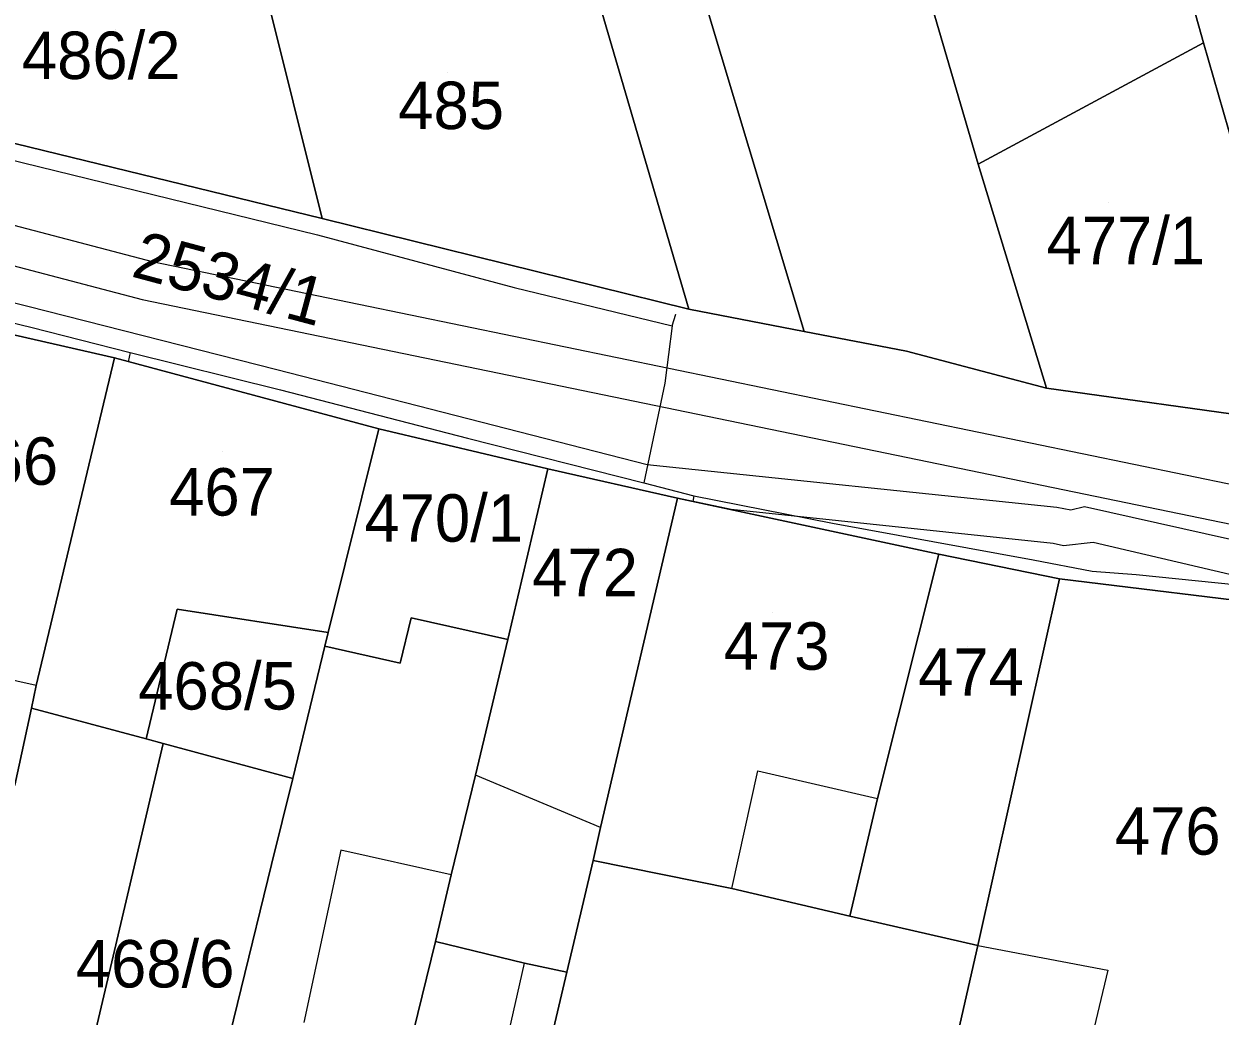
# Model space of a CAD drawing. Extents: x -263423 to -261326, y -1240067 to -1237864.
# Drawn here: x -262928.5 to -262878.1, y -1239792.2 to -1239750.4 of the extents above; entities that cross this region are included whole.
import ezdxf

# ---------------------------------------------------------------- set-up
doc = ezdxf.new("R2010")
doc.units = 0
for name, color, linetype in [('body_kn', 7, 'Continuous'), ('kladpar_druhypozemkov', 7, 'Continuous'), ('kladpar_hranice', 7, 'Continuous'), ('kladpar_parcelnecisla', 7, 'Continuous'), ('kladpar_plochy', 7, 'Continuous'), ('tarchy_linie', 7, 'Continuous'), ('zappar_hrandruhpozemk', 7, 'Continuous')]:
    doc.layers.add(name, color=color, linetype=linetype)

msp = doc.modelspace()

# ---------------------------------------------------------------- linework, layer by layer
at = {"layer": 'body_kn'}
for p, q in [((-262878.76, -1239751.18), (-262878.76, -1239751.18)), ((-262878.76, -1239751.18), (-262878.76, -1239751.18)), ((-262888.27, -1239756.29), (-262888.27, -1239756.29)), ((-262915.95, -1239758.58), (-262915.95, -1239758.58)), ((-262915.95, -1239758.58), (-262915.95, -1239758.58)), ((-262916.14, -1239759.27), (-262916.14, -1239759.27)), ((-262923.12, -1239760.4), (-262923.12, -1239760.4)), ((-262907.84, -1239761.49), (-262907.84, -1239761.49)), ((-262923.54, -1239762), (-262923.54, -1239762)), ((-262928.37, -1239762.28), (-262928.37, -1239762.28)), ((-262900.47, -1239762.41), (-262900.47, -1239762.41)), ((-262901.02, -1239762.61), (-262901.02, -1239762.61)), ((-262928.24, -1239763.16), (-262928.24, -1239763.16)), ((-262901.18, -1239763.11), (-262901.18, -1239763.11)), ((-262901.18, -1239763.11), (-262901.18, -1239763.11)), ((-262895.61, -1239763.35), (-262895.61, -1239763.35)), ((-262924.71, -1239764.46), (-262924.71, -1239764.46)), ((-262924.05, -1239764.23), (-262924.05, -1239764.23)), ((-262924.05, -1239764.23), (-262924.05, -1239764.23)), ((-262891.3, -1239764.18), (-262891.3, -1239764.18)), ((-262924.13, -1239764.62), (-262924.13, -1239764.62)), ((-262917.86, -1239764.95), (-262917.86, -1239764.95)), ((-262901.49, -1239765.52), (-262901.49, -1239765.52)), ((-262917.71, -1239765.81), (-262917.71, -1239765.81)), ((-262885.38, -1239765.74), (-262885.38, -1239765.74)), ((-262913.56, -1239767.45), (-262913.56, -1239767.45)), ((-262913.56, -1239767.45), (-262913.56, -1239767.45)), ((-262909.82, -1239767.85), (-262909.82, -1239767.85)), ((-262902.23, -1239768.95), (-262902.23, -1239768.95)), ((-262906.43, -1239769.14), (-262906.43, -1239769.14)), ((-262906.43, -1239769.14), (-262906.43, -1239769.14)), ((-262902.37, -1239769.73), (-262902.37, -1239769.73)), ((-262900.95, -1239770.38), (-262900.95, -1239770.38)), ((-262900.31, -1239770.52), (-262900.31, -1239770.52)), ((-262900.27, -1239770.28), (-262900.27, -1239770.28)), ((-262900.27, -1239770.28), (-262900.27, -1239770.28)), ((-262898.69, -1239770.86), (-262898.69, -1239770.86)), ((-262884.95, -1239770.75), (-262884.95, -1239770.75)), ((-262884.36, -1239770.87), (-262884.36, -1239770.87)), ((-262883.78, -1239770.73), (-262883.78, -1239770.73)), ((-262894.42, -1239771.43), (-262894.42, -1239771.43)), ((-262885.11, -1239772.29), (-262885.11, -1239772.29)), ((-262884.67, -1239772.39), (-262884.67, -1239772.39)), ((-262883.42, -1239772.24), (-262883.42, -1239772.24)), ((-262889.93, -1239772.73), (-262889.93, -1239772.73)), ((-262889.93, -1239772.73), (-262889.93, -1239772.73)), ((-262885.95, -1239772.97), (-262885.95, -1239772.97)), ((-262883.46, -1239773.46), (-262883.46, -1239773.46)), ((-262881.61, -1239773.59), (-262881.61, -1239773.59)), ((-262884.84, -1239773.77), (-262884.84, -1239773.77)), ((-262884.84, -1239773.77), (-262884.84, -1239773.77)), ((-262922.07, -1239775.06), (-262922.07, -1239775.06)), ((-262912.19, -1239775.42), (-262912.19, -1239775.42)), ((-262915.7, -1239776.04), (-262915.7, -1239776.04)), ((-262915.83, -1239776.62), (-262915.83, -1239776.62)), ((-262915.83, -1239776.62), (-262915.83, -1239776.62)), ((-262908.12, -1239776.33), (-262908.12, -1239776.33)), ((-262908.12, -1239776.33), (-262908.12, -1239776.33)), ((-262912.65, -1239777.33), (-262912.65, -1239777.33)), ((-262928.02, -1239778.28), (-262928.02, -1239778.28)), ((-262928.02, -1239778.28), (-262928.02, -1239778.28)), ((-262928.21, -1239779.23), (-262928.21, -1239779.23)), ((-262923.37, -1239780.53), (-262923.37, -1239780.53)), ((-262922.66, -1239780.72), (-262922.66, -1239780.72)), ((-262917.19, -1239782.19), (-262917.19, -1239782.19)), ((-262909.48, -1239782.06), (-262909.48, -1239782.06)), ((-262897.56, -1239781.87), (-262897.56, -1239781.87)), ((-262892.52, -1239783.04), (-262892.52, -1239783.04)), ((-262904.2, -1239784.26), (-262904.2, -1239784.26)), ((-262904.2, -1239784.26), (-262904.2, -1239784.26)), ((-262915.16, -1239785.22), (-262915.16, -1239785.22)), ((-262904.52, -1239785.66), (-262904.52, -1239785.66)), ((-262918.08, -1239785.83), (-262918.08, -1239785.83)), ((-262910.51, -1239786.26), (-262910.51, -1239786.26)), ((-262910.51, -1239786.26), (-262910.51, -1239786.26)), ((-262898.66, -1239786.83), (-262898.66, -1239786.83)), ((-262898.66, -1239786.83), (-262898.66, -1239786.83)), ((-262893.69, -1239788), (-262893.69, -1239788)), ((-262911.16, -1239789.07), (-262911.16, -1239789.07)), ((-262911.16, -1239789.07), (-262911.16, -1239789.07)), ((-262888.28, -1239789.24), (-262888.28, -1239789.24)), ((-262888.28, -1239789.24), (-262888.28, -1239789.24)), ((-262907.41, -1239789.98), (-262907.41, -1239789.98)), ((-262882.8, -1239790.28), (-262882.8, -1239790.28)), ((-262905.62, -1239790.37), (-262905.62, -1239790.37))]:
    msp.add_line(p, q, dxfattribs=at)
at = {"layer": 'kladpar_druhypozemkov'}
for p, q in [((-262924.66, -1239750.6), (-262924.66, -1239750.6)), ((-262910.65, -1239752.41), (-262910.65, -1239752.41)), ((-262882.75, -1239757.91), (-262882.75, -1239757.91)), ((-262925.84, -1239761.45), (-262925.84, -1239761.45)), ((-262920.15, -1239768.41), (-262920.15, -1239768.41)), ((-262910.55, -1239770.31), (-262910.55, -1239770.31)), ((-262904.69, -1239772.46), (-262904.69, -1239772.46)), ((-262896.95, -1239775.21), (-262896.95, -1239775.21)), ((-262888.71, -1239776.62), (-262888.71, -1239776.62)), ((-262920.6, -1239777.69), (-262920.6, -1239777.69)), ((-262880.25, -1239783.31), (-262880.25, -1239783.31)), ((-262922.23, -1239789.26), (-262922.23, -1239789.26))]:
    msp.add_line(p, q, dxfattribs=at)
at = {"layer": 'kladpar_hranice'}
for points in [[(-262912.56, -1239721.89), (-262907.64, -1239720.31), (-262905.8, -1239725.91), (-262899.68, -1239724.01), (-262899.56, -1239724.31), (-262899.34, -1239724.75), (-262906.13, -1239726.99), (-262906.41, -1239727.4), (-262900.28, -1239747.81), (-262895.61, -1239763.35), (-262900.47, -1239762.41), (-262904.07, -1239750.16), (-262904.63, -1239748.25), (-262906.7, -1239741.23), (-262909.28, -1239732.48), (-262910.79, -1239727.25), (-262912.56, -1239721.89)], [(-263036.09, -1239724.78), (-263032.84, -1239725.88), (-263029.02, -1239727.36), (-263018.89, -1239730.86), (-263014.82, -1239732.28), (-263005.77, -1239735.38), (-262995.96, -1239738.3), (-262985, -1239741.35), (-262972.58, -1239744.79), (-262971.84, -1239744.98), (-262965.89, -1239746.54), (-262953.85, -1239749.92), (-262953.41, -1239749.47), (-262950.54, -1239750.19), (-262938.44, -1239753.12), (-262930.66, -1239755), (-262915.95, -1239758.58)], [(-262899.34, -1239724.75), (-262897.98, -1239727.44), (-262897.85, -1239727.95), (-262897.28, -1239729.23), (-262896.96, -1239729.04), (-262895.64, -1239732.36), (-262895.32, -1239732.23), (-262888.27, -1239756.29), (-262885.38, -1239765.74), (-262891.3, -1239764.18), (-262895.61, -1239763.35), (-262900.28, -1239747.81), (-262906.41, -1239727.4), (-262906.13, -1239726.99), (-262899.34, -1239724.75)], [(-262885.55, -1239728.65), (-262881.84, -1239740.39), (-262879.51, -1239748.5), (-262878.76, -1239751.18), (-262888.27, -1239756.29), (-262895.32, -1239732.23), (-262885.55, -1239728.65)], [(-262906.7, -1239741.23), (-262904.63, -1239748.25), (-262904.07, -1239750.16), (-262900.47, -1239762.41), (-262915.95, -1239758.58), (-262918.4, -1239748.75), (-262918.44, -1239748.57), (-262918.52, -1239748.24), (-262919.91, -1239742.88), (-262906.7, -1239741.23)], [(-262915.95, -1239758.58), (-262930.66, -1239755), (-262931.54, -1239751.49), (-262932.48, -1239747.35), (-262932.63, -1239746.71), (-262930.48, -1239747.16), (-262930.04, -1239743.15), (-262921.88, -1239743.07), (-262921.81, -1239747.72), (-262918.44, -1239748.57), (-262918.4, -1239748.75), (-262915.95, -1239758.58)], [(-262871.23, -1239748.86), (-262866.5, -1239763.6), (-262863.73, -1239771.13), (-262875.89, -1239767.06), (-262874.54, -1239765.79), (-262878.76, -1239751.18), (-262879.51, -1239748.5)], [(-262878.76, -1239751.18), (-262874.54, -1239765.79), (-262875.89, -1239767.06), (-262885.38, -1239765.74), (-262888.27, -1239756.29), (-262878.76, -1239751.18)], [(-262915.95, -1239758.58), (-262900.47, -1239762.41), (-262895.61, -1239763.35), (-262891.3, -1239764.18), (-262885.38, -1239765.74), (-262875.89, -1239767.06), (-262863.73, -1239771.13), (-262843.17, -1239777.22)], [(-262930.7, -1239763.1), (-262924.71, -1239764.46), (-262928.02, -1239778.28), (-262928.21, -1239779.23), (-262928.92, -1239782.48), (-262935.43, -1239781.81), (-262934.13, -1239776.91), (-262930.7, -1239763.1)], [(-262837.73, -1239787.5), (-262846.26, -1239784.21), (-262863.44, -1239777.82), (-262875.15, -1239774.96), (-262884.84, -1239773.77), (-262889.93, -1239772.73), (-262900.95, -1239770.38), (-262906.43, -1239769.14), (-262913.56, -1239767.45), (-262924.71, -1239764.46), (-262930.7, -1239763.1)], [(-262913.56, -1239767.45), (-262915.7, -1239776.04), (-262922.07, -1239775.06), (-262923.37, -1239780.53), (-262928.21, -1239779.23), (-262928.02, -1239778.28), (-262924.71, -1239764.46), (-262913.56, -1239767.45)], [(-262906.43, -1239769.14), (-262908.12, -1239776.33), (-262912.19, -1239775.42), (-262912.65, -1239777.33), (-262915.83, -1239776.62), (-262915.7, -1239776.04), (-262913.56, -1239767.45), (-262906.43, -1239769.14)], [(-262908.12, -1239776.33), (-262906.43, -1239769.14), (-262900.95, -1239770.38), (-262904.2, -1239784.26), (-262904.52, -1239785.66), (-262905.62, -1239790.37), (-262907.41, -1239789.98), (-262911.16, -1239789.07), (-262910.51, -1239786.26), (-262909.48, -1239782.06), (-262908.12, -1239776.33)], [(-262889.93, -1239772.73), (-262892.52, -1239783.04), (-262893.69, -1239788), (-262898.66, -1239786.83), (-262904.52, -1239785.66), (-262904.2, -1239784.26), (-262900.95, -1239770.38), (-262889.93, -1239772.73)], [(-262889.93, -1239772.73), (-262884.84, -1239773.77), (-262888.28, -1239789.24), (-262893.69, -1239788), (-262892.52, -1239783.04), (-262889.93, -1239772.73)], [(-262884.84, -1239773.77), (-262875.15, -1239774.96), (-262873.57, -1239776.82), (-262877.2, -1239793.18), (-262882.14, -1239815.14), (-262884.44, -1239816.6), (-262894.18, -1239814.19), (-262891.2, -1239802.03), (-262888.28, -1239789.24), (-262884.84, -1239773.77)], [(-262923.37, -1239780.53), (-262922.07, -1239775.06), (-262915.7, -1239776.04), (-262915.83, -1239776.62), (-262917.19, -1239782.19), (-262922.66, -1239780.72), (-262923.37, -1239780.53)], [(-262915.83, -1239776.62), (-262912.65, -1239777.33), (-262912.19, -1239775.42), (-262908.12, -1239776.33), (-262909.48, -1239782.06), (-262910.51, -1239786.26), (-262911.16, -1239789.07), (-262912.85, -1239795.94), (-262915.57, -1239807.72), (-262923.23, -1239808), (-262922.06, -1239802.52), (-262921.36, -1239799.45), (-262920.69, -1239796.48), (-262920.64, -1239796.28), (-262918.08, -1239785.83), (-262917.19, -1239782.19), (-262915.83, -1239776.62)], [(-262935.03, -1239808.9), (-262930.2, -1239788.02), (-262928.92, -1239782.48), (-262928.21, -1239779.23), (-262923.37, -1239780.53), (-262922.66, -1239780.72), (-262929.16, -1239808.4), (-262935.03, -1239808.9)], [(-262929.16, -1239808.4), (-262922.66, -1239780.72), (-262917.19, -1239782.19), (-262918.08, -1239785.83), (-262920.64, -1239796.28), (-262925.71, -1239795.14), (-262926.4, -1239798.31), (-262927.07, -1239801.39), (-262926.94, -1239801.41), (-262925.87, -1239801.65), (-262927.24, -1239808.23), (-262929.16, -1239808.4)], [(-262888.28, -1239789.24), (-262891.2, -1239802.03), (-262894.18, -1239814.19), (-262910.04, -1239809.4), (-262907.24, -1239797.24), (-262905.62, -1239790.37), (-262904.52, -1239785.66), (-262898.66, -1239786.83), (-262893.69, -1239788), (-262888.28, -1239789.24)], [(-262911.16, -1239789.07), (-262907.41, -1239789.98), (-262905.62, -1239790.37), (-262907.24, -1239797.24), (-262910.04, -1239809.4), (-262915.57, -1239807.72), (-262912.85, -1239795.94), (-262911.16, -1239789.07)]]:
    msp.add_lwpolyline(points, dxfattribs=at)
at = {"layer": 'kladpar_plochy'}
for points in [[(-262912.56, -1239721.89), (-262907.64, -1239720.31), (-262905.8, -1239725.91), (-262899.68, -1239724.01), (-262899.56, -1239724.31), (-262899.34, -1239724.75), (-262906.13, -1239726.99), (-262906.41, -1239727.4), (-262900.28, -1239747.81), (-262895.61, -1239763.35), (-262900.47, -1239762.41), (-262904.07, -1239750.16), (-262904.63, -1239748.25), (-262906.7, -1239741.23), (-262909.28, -1239732.48), (-262910.79, -1239727.25)], [(-262899.34, -1239724.75), (-262897.98, -1239727.44), (-262897.85, -1239727.95), (-262897.28, -1239729.23), (-262896.96, -1239729.04), (-262895.64, -1239732.36), (-262895.32, -1239732.23), (-262888.27, -1239756.29), (-262885.38, -1239765.74), (-262891.3, -1239764.18), (-262895.61, -1239763.35), (-262900.28, -1239747.81), (-262906.41, -1239727.4), (-262906.13, -1239726.99)], [(-262885.55, -1239728.65), (-262881.84, -1239740.39), (-262879.51, -1239748.5), (-262878.76, -1239751.18), (-262888.27, -1239756.29), (-262895.32, -1239732.23)], [(-262906.7, -1239741.23), (-262904.63, -1239748.25), (-262904.07, -1239750.16), (-262900.47, -1239762.41), (-262915.95, -1239758.58), (-262918.4, -1239748.75), (-262918.44, -1239748.57), (-262918.52, -1239748.24), (-262919.91, -1239742.88)], [(-262915.95, -1239758.58), (-262930.66, -1239755), (-262931.54, -1239751.49), (-262932.48, -1239747.35), (-262932.63, -1239746.71), (-262930.48, -1239747.16), (-262930.04, -1239743.15), (-262921.88, -1239743.07), (-262921.81, -1239747.72), (-262918.44, -1239748.57), (-262918.4, -1239748.75)], [(-262878.76, -1239751.18), (-262874.54, -1239765.79), (-262875.89, -1239767.06), (-262885.38, -1239765.74), (-262888.27, -1239756.29)], [(-262930.7, -1239763.1), (-262924.71, -1239764.46), (-262928.02, -1239778.28), (-262928.21, -1239779.23), (-262928.92, -1239782.48), (-262935.43, -1239781.81), (-262934.13, -1239776.91)], [(-262913.56, -1239767.45), (-262915.7, -1239776.04), (-262922.07, -1239775.06), (-262923.37, -1239780.53), (-262928.21, -1239779.23), (-262928.02, -1239778.28), (-262924.71, -1239764.46)], [(-262906.43, -1239769.14), (-262908.12, -1239776.33), (-262912.19, -1239775.42), (-262912.65, -1239777.33), (-262915.83, -1239776.62), (-262915.7, -1239776.04), (-262913.56, -1239767.45)], [(-262908.12, -1239776.33), (-262906.43, -1239769.14), (-262900.95, -1239770.38), (-262904.2, -1239784.26), (-262904.52, -1239785.66), (-262905.62, -1239790.37), (-262907.41, -1239789.98), (-262911.16, -1239789.07), (-262910.51, -1239786.26), (-262909.48, -1239782.06)], [(-262889.93, -1239772.73), (-262892.52, -1239783.04), (-262893.69, -1239788), (-262898.66, -1239786.83), (-262904.52, -1239785.66), (-262904.2, -1239784.26), (-262900.95, -1239770.38)], [(-262889.93, -1239772.73), (-262884.84, -1239773.77), (-262888.28, -1239789.24), (-262893.69, -1239788), (-262892.52, -1239783.04)], [(-262884.84, -1239773.77), (-262875.15, -1239774.96), (-262873.57, -1239776.82), (-262877.2, -1239793.18), (-262882.14, -1239815.14), (-262884.44, -1239816.6), (-262894.18, -1239814.19), (-262891.2, -1239802.03), (-262888.28, -1239789.24)], [(-262923.37, -1239780.53), (-262922.07, -1239775.06), (-262915.7, -1239776.04), (-262915.83, -1239776.62), (-262917.19, -1239782.19), (-262922.66, -1239780.72)], [(-262915.83, -1239776.62), (-262912.65, -1239777.33), (-262912.19, -1239775.42), (-262908.12, -1239776.33), (-262909.48, -1239782.06), (-262910.51, -1239786.26), (-262911.16, -1239789.07), (-262912.85, -1239795.94), (-262915.57, -1239807.72), (-262923.23, -1239808), (-262922.06, -1239802.52), (-262921.36, -1239799.45), (-262920.69, -1239796.48), (-262920.64, -1239796.28), (-262918.08, -1239785.83), (-262917.19, -1239782.19)], [(-262935.03, -1239808.9), (-262930.2, -1239788.02), (-262928.92, -1239782.48), (-262928.21, -1239779.23), (-262923.37, -1239780.53), (-262922.66, -1239780.72), (-262929.16, -1239808.4)], [(-262929.16, -1239808.4), (-262922.66, -1239780.72), (-262917.19, -1239782.19), (-262918.08, -1239785.83), (-262920.64, -1239796.28), (-262925.71, -1239795.14), (-262926.4, -1239798.31), (-262927.07, -1239801.39), (-262926.94, -1239801.41), (-262925.87, -1239801.65), (-262927.24, -1239808.23)], [(-262888.28, -1239789.24), (-262891.2, -1239802.03), (-262894.18, -1239814.19), (-262910.04, -1239809.4), (-262907.24, -1239797.24), (-262905.62, -1239790.37), (-262904.52, -1239785.66), (-262898.66, -1239786.83), (-262893.69, -1239788)], [(-262911.16, -1239789.07), (-262907.41, -1239789.98), (-262905.62, -1239790.37), (-262907.24, -1239797.24), (-262910.04, -1239809.4), (-262915.57, -1239807.72), (-262912.85, -1239795.94)]]:
    msp.add_lwpolyline(points, close=True, dxfattribs=at)
for points in [[(-262871.23, -1239748.86), (-262866.5, -1239763.6), (-262863.73, -1239771.13), (-262875.89, -1239767.06), (-262874.54, -1239765.79), (-262878.76, -1239751.18), (-262879.51, -1239748.5)], [(-262930.66, -1239755), (-262915.95, -1239758.58), (-262900.47, -1239762.41), (-262895.61, -1239763.35), (-262891.3, -1239764.18), (-262885.38, -1239765.74), (-262875.89, -1239767.06), (-262863.73, -1239771.13), (-262843.17, -1239777.22)], [(-262837.73, -1239787.5), (-262846.26, -1239784.21), (-262863.44, -1239777.82), (-262875.15, -1239774.96), (-262884.84, -1239773.77), (-262889.93, -1239772.73), (-262900.95, -1239770.38), (-262906.43, -1239769.14), (-262913.56, -1239767.45), (-262924.71, -1239764.46), (-262930.7, -1239763.1)]]:
    msp.add_lwpolyline(points, dxfattribs=at)
at = {"layer": 'tarchy_linie'}
for points in [[(-263076.78, -1239674.94), (-263067.73, -1239689.43), (-263061.59, -1239698.97), (-263048.27, -1239722.8), (-262993, -1239743.37), (-262958.92, -1239752.71), (-262923.54, -1239762), (-262867.86, -1239773.48), (-262824.56, -1239787.75), (-262785.95, -1239791.48), (-262742.38, -1239779.12)], [(-262958.48, -1239751.12), (-262923.12, -1239760.4), (-262870.8, -1239771.19), (-262870.71, -1239770.08), (-262887.37, -1239719.5), (-262895.37, -1239698.38), (-262900.1, -1239685.39)], [(-262951.7, -1239750.64), (-262943.93, -1239752.33), (-262938.33, -1239754.01), (-262930.69, -1239755.71), (-262916.14, -1239759.27), (-262907.84, -1239761.49), (-262901.18, -1239763.11), (-262901.02, -1239762.61)], [(-262958.78, -1239755.26), (-262953.17, -1239756.38), (-262944.64, -1239758.77), (-262936.3, -1239761.12), (-262933.71, -1239761.84), (-262928.24, -1239763.16), (-262924.05, -1239764.23), (-262924.13, -1239764.62)], [(-262940.14, -1239759.32), (-262928.37, -1239762.28), (-262917.86, -1239764.95), (-262902.23, -1239768.95), (-262884.95, -1239770.75), (-262884.36, -1239770.87), (-262883.78, -1239770.73), (-262869.45, -1239773.93), (-262850.93, -1239779.31), (-262843.22, -1239781.94), (-262829.93, -1239786.66), (-262823.34, -1239788.76), (-262817.45, -1239789.44), (-262809.15, -1239790.52), (-262788.88, -1239792.15), (-262785.42, -1239792.12), (-262780.73, -1239791.05), (-262756.46, -1239784.2), (-262753.28, -1239783.31), (-262752.8, -1239783.37), (-262751.64, -1239783.07), (-262742.08, -1239779.91)], [(-262880.99, -1239822.6), (-262875.95, -1239801.89), (-262872.24, -1239786.27), (-262871.1, -1239780.79), (-262870.98, -1239776.5), (-262870.99, -1239775.16), (-262883.42, -1239772.24), (-262884.67, -1239772.39), (-262885.11, -1239772.29), (-262898.69, -1239770.86), (-262900.95, -1239770.38), (-262906.43, -1239769.14), (-262913.56, -1239767.45), (-262924.71, -1239764.46), (-262930.7, -1239763.1)], [(-262901.18, -1239763.11), (-262901.49, -1239765.52), (-262902.37, -1239769.73)], [(-262924.05, -1239764.23), (-262917.71, -1239765.81), (-262909.82, -1239767.85), (-262902.37, -1239769.73), (-262900.27, -1239770.28), (-262900.31, -1239770.52)], [(-262900.27, -1239770.28), (-262894.42, -1239771.43), (-262885.95, -1239772.97), (-262883.46, -1239773.46), (-262881.61, -1239773.59), (-262876.48, -1239774.11), (-262876.45, -1239774.65)]]:
    msp.add_lwpolyline(points, dxfattribs=at)
at = {"layer": 'zappar_hrandruhpozemk'}
for p, q in [((-262928.02, -1239778.28), (-262934.13, -1239776.91)), ((-262904.2, -1239784.26), (-262909.48, -1239782.06)), ((-262898.66, -1239786.83), (-262897.56, -1239781.87)), ((-262897.56, -1239781.87), (-262892.52, -1239783.04)), ((-262915.16, -1239785.22), (-262916.72, -1239792.48)), ((-262910.51, -1239786.26), (-262915.16, -1239785.22)), ((-262888.28, -1239789.24), (-262882.8, -1239790.28)), ((-262908.96, -1239796.79), (-262907.41, -1239789.98)), ((-262882.8, -1239790.28), (-262885.98, -1239803.52))]:
    msp.add_line(p, q, dxfattribs=at)

# ---------------------------------------------------------------- texts
at = {"layer": 'kladpar_parcelnecisla'}
for s, p in [('486/2', (-262928.617, -1239752.7)), ('485', (-262912.736, -1239754.81)), ('477/1', (-262885.385, -1239760.51)), ('466', (-262931.549, -1239769.81)), ('467', (-262922.402, -1239771.11)), ('470/1', (-262914.164, -1239772.21)), ('472', (-262907.088, -1239774.51)), ('473', (-262899.004, -1239777.61)), ('468/5', (-262923.706, -1239779.29)), ('474', (-262890.802, -1239778.71)), ('476', (-262882.502, -1239785.41)), ('468/6', (-262926.34, -1239791.01))]:
    msp.add_text(s, height=2, dxfattribs=at).set_placement(p)
msp.add_text('2534/1', height=2, rotation=345, dxfattribs=at).set_placement((-262924.054, -1239761.013))

doc.saveas('drawing.dxf')
